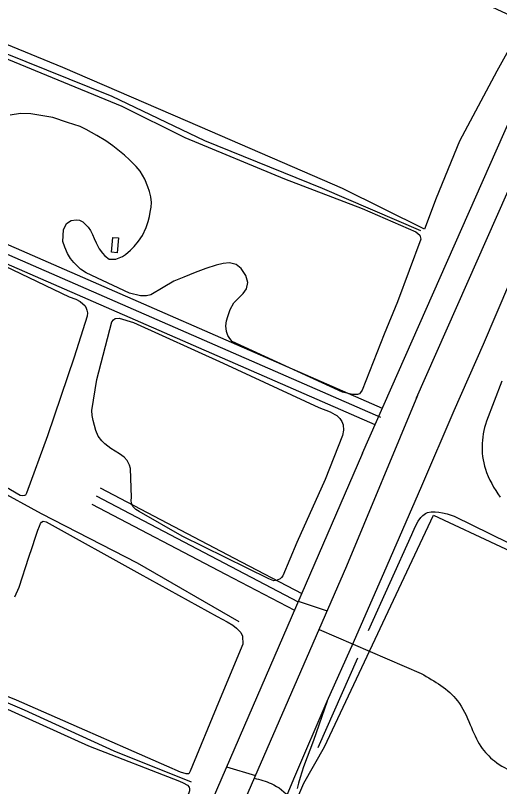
# Model space of a CAD drawing. Extents: x 3683613 to 3738215, y 469626 to 495384.
# Drawn here: x 3699768 to 3700569, y 479520 to 480796 of the extents above; entities that cross this region are included whole.
import ezdxf

# ---------------------------------------------------------------- set-up
doc = ezdxf.new("R2010")
doc.units = 0
for name, color, linetype in [('V-BLDG-OTLN', 7, 'Continuous'), ('V-RAIL-TRAK', 7, 'Continuous'), ('V-ROAD-CNTR', 7, 'Continuous'), ('V-SITE-OTLN', 7, 'Continuous'), ('V-SITE-VEGE', 7, 'Continuous'), ('V-TOPO-SHOR', 7, 'Continuous')]:
    doc.layers.add(name, color=color, linetype=linetype)

msp = doc.modelspace()

# ---------------------------------------------------------------- linework, layer by layer
at = {"layer": 'V-BLDG-OTLN'}
msp.add_lwpolyline([(3699927.1, 480403.7), (3699929.5, 480428.2), (3699938.7, 480427.3), (3699936.3, 480402.8)], close=True, dxfattribs=at)
at = {"layer": 'V-RAIL-TRAK'}
for points in [[(3700135.4, 479316.7), (3700157.7, 479369.4), (3700204, 479472.9), (3700230.4, 479536.1), (3700284.1, 479660.9), (3700327.7, 479758.1), (3700383.1, 479885.5), (3700440.6, 480017.3), (3700494.3, 480141.6), (3700542.7, 480251.8), (3700586.2, 480353.7), (3700640.8, 480477.8), (3700696.9, 480608.7), (3700760.7, 480756.6), (3700826.8, 480906.1)], [(3700284.1, 479660.9), (3700261.1, 479596), (3700244.9, 479552.4), (3700242, 479543.4), (3700239.3, 479534.5), (3700236.8, 479525.4), (3700234.5, 479516.3)]]:
    msp.add_lwpolyline(points, dxfattribs=at)
at = {"layer": 'V-ROAD-CNTR'}
for points in [[(3700432.1, 480162.7), (3700850.3, 481108.8), (3701106.1, 481649.7), (3701351.5, 482208.8), (3701432.6, 482394.8)], [(3700342.5, 480071.2), (3700717.7, 480919.9), (3700981.6, 481484.9), (3701207.7, 481990), (3701351.5, 482330.3)], [(3700375.3, 480145.4), (3699067.4, 480716.5)], [(3700373, 480130.1), (3699057.1, 480704.6)], [(3700363.2, 480118), (3699055.2, 480689.1)], [(3700573.2, 480190.4), (3700547.7, 480124), (3700546, 480118.9), (3700544.5, 480113.7), (3700543.2, 480108.5), (3700542.2, 480103.2), (3700541.4, 480097.9), (3700540.8, 480092.5), (3700540.4, 480087.2), (3700540.3, 480081.8), (3700540.4, 480076.4), (3700540.7, 480071), (3700541.3, 480065.7), (3700542.1, 480060.3), (3700543.1, 480055), (3700544.4, 480049.8), (3700545.9, 480044.6), (3700547.6, 480039.2), (3700550.4, 480032.8), (3700553.2, 480026.7), (3700556.3, 480020.8), (3700559.5, 480015), (3700562.9, 480009.3), (3700566.6, 480003.7), (3700570.4, 479998.2)], [(3698262.2, 475169.8), (3698773.2, 476337.7), (3699333, 477615.8), (3699804, 478707.9), (3700316.4, 479884.8), (3700434, 480167.4)], [(3700342.5, 480071.2), (3699729.5, 478658.1), (3699099.6, 477221.1), (3698725.5, 476355.7), (3698323.8, 475445.2), (3698202.8, 475164.1)], [(3699908.4, 480013.7), (3700129.9, 479897.7)], [(3699901.4, 480000.4), (3700235.8, 479825.3)], [(3699894.5, 479987.1), (3700115.9, 479871.1)], [(3700129.9, 479897.7), (3700241.8, 479839.1)], [(3700115.9, 479871.1), (3700229.8, 479811.5)], [(3700236.2, 479826.2), (3700284, 479810.4)], [(3700270.5, 479779.4), (3700439.6, 479706.7)], [(3700117.5, 479552.5), (3700165.4, 479537.9)]]:
    msp.add_lwpolyline(points, dxfattribs=at)
for points in [[(3700439.6, 479706.7), (3700499.5, 479661.7), (3700520.8, 479621.8), (3700538.3, 479585.9), (3700560.8, 479562), (3700595.5, 479545), (3700616.7, 479546.3), (3700646, 479570.1), (3700660.1, 479608.7), (3700678.1, 479656.4), (3700704.5, 479704.5), (3700740.9, 479755.2), (3700804.5, 479840.3), (3700846.3, 479913.4)], [(3700163.4, 479533.4), (3700191.4, 479524.6), (3700222.2, 479499.7), (3700232.5, 479473.1), (3700225.4, 479415.9)]]:
    msp.add_spline(points, degree=3, dxfattribs=at)
at = {"layer": 'V-SITE-OTLN'}
msp.add_lwpolyline([(3699629.1, 478082.2), (3700005.7, 478964.5), (3700245.5, 479525.4), (3700279.8, 479585.3), (3700459.9, 479968.4), (3700792.7, 479813.4), (3700802.4, 479808.8), (3701086.2, 479674.1), (3701043.1, 479360.2), (3701079.7, 479347.2), (3700987.5, 478751.8), (3700961.1, 478604.3), (3700846.8, 478255.7), (3700738.9, 477827.6), (3700674.9, 477562), (3700656.6, 477517.2), (3700623.7, 477450.6), (3700439.7, 477166)], dxfattribs=at)
at = {"layer": 'V-SITE-VEGE'}
for points in [[(3700518.4, 480827.9), (3700595.8, 480791.7), (3700605.9, 480786.1), (3700608.7, 480783.4), (3700609.2, 480781.5), (3700607.4, 480778.2), (3700603.1, 480771.7), (3700564.8, 480703.2), (3700503.2, 480587.7), (3700464.2, 480493.4), (3700445.1, 480442), (3700309.1, 480509), (3700073.7, 480611.1), (3699846.7, 480709.3), (3699636.3, 480795.5), (3699432.1, 480881.7)], [(3699533.5, 480817.3), (3699677.1, 480755), (3699819.5, 480696.5), (3699944.1, 480645.6), (3700048.4, 480593.4), (3700213.5, 480525.4), (3700341.9, 480476), (3700430.5, 480437.2)], [(3700430.5, 480437.2), (3700437.4, 480432.1), (3700438.9, 480425.4), (3700400.4, 480321.8), (3700378.5, 480267.9), (3700341.7, 480175.6), (3700339.3, 480171.5), (3700337.4, 480169.5), (3700334.1, 480168.4), (3700326, 480168.3), (3700309.1, 480171.9), (3700126.6, 480256.2), (3700122.8, 480260.8), (3700119.7, 480265.9), (3700117.5, 480272.4), (3700116.5, 480281.7), (3700117.2, 480290.4), (3700119.3, 480297.5), (3700123.5, 480309.2), (3700129.6, 480319.9), (3700137.7, 480328.2), (3700144.9, 480335.6), (3700150.5, 480343.3), (3700152.6, 480353.6), (3700149.1, 480365.3), (3700141.7, 480376.9), (3700133.1, 480383.3), (3700122.2, 480385.9), (3700111.9, 480385.2), (3700100, 480382.3), (3700083.2, 480376.7), (3700065.3, 480369.9), (3700047, 480362.6), (3700030.2, 480355.6), (3700012.6, 480345.6), (3699992.1, 480333.1), (3699984.8, 480331.3), (3699974.8, 480331.5), (3699957, 480335.9), (3699885.1, 480369.5), (3699875.9, 480375.9), (3699864.9, 480386.6), (3699859.1, 480393.6), (3699854.1, 480401.7), (3699849.6, 480412), (3699846.5, 480421.7), (3699847.8, 480441), (3699852.3, 480451.4), (3699860.1, 480456.4), (3699868.6, 480457.3), (3699874, 480456.6), (3699879.5, 480453.9), (3699888.3, 480445.4), (3699892.4, 480439.7), (3699895.8, 480433.2), (3699898.3, 480426.4), (3699901.7, 480419.2), (3699906.4, 480409.2), (3699912, 480401.9), (3699916.1, 480397.6), (3699923.2, 480392.5), (3699934.4, 480392.1), (3699945.5, 480396.9), (3699950.3, 480400.2), (3699958.7, 480407.1), (3699964.6, 480413.2), (3699971.5, 480422), (3699978.5, 480431.6), (3699984.5, 480444.7), (3699987.7, 480454.8), (3699989.7, 480462.7), (3699991.3, 480469.8), (3699992.8, 480478.3), (3699993.3, 480486.1), (3699992, 480495.4), (3699990, 480504.3), (3699987.2, 480511.9), (3699982.1, 480524.6), (3699974.4, 480537.8), (3699968, 480545.4), (3699957, 480556.6), (3699948.7, 480564.1), (3699929.5, 480579.9), (3699917.4, 480588.2), (3699902.9, 480597), (3699885.1, 480606.5), (3699875, 480611.8), (3699854.2, 480618.6), (3699830.2, 480626.5), (3699793.7, 480632.8), (3699776.3, 480633.4), (3699759.2, 480630.4)], [(3699696.4, 480406.7), (3699857, 480330), (3699867.9, 480325.8), (3699875.3, 480322), (3699883.3, 480314.8), (3699885.2, 480311.3), (3699886.3, 480307.8), (3699887.2, 480303.2), (3699886.7, 480297.7), (3699865.3, 480230.3), (3699821.1, 480099.8), (3699786.2, 480005), (3699784.6, 480001.7), (3699782.9, 480001.1), (3699780.2, 480000.8), (3699776.1, 480001), (3699636.7, 480082.4)], [(3699766.9, 479833.7), (3699774, 479849.8), (3699790, 479899), (3699795.5, 479915.1), (3699801, 479932.3), (3699805.2, 479944), (3699807.8, 479950.6), (3699809.6, 479954.7), (3699811, 479956.9), (3699813.7, 479958.6), (3699818.9, 479957.5), (3699974.1, 479871.5), (3700101.7, 479801.1), (3700118.7, 479792.3), (3700128, 479786.7), (3700134.1, 479781.9), (3700141, 479774.7), (3700144, 479768.2), (3700144.5, 479755.4), (3700104.1, 479658.9), (3700057, 479545.2), (3700055.1, 479540.8), (3700050.8, 479540.5), (3700041.5, 479543.6), (3699770, 479662.7), (3699724, 479680.6)], [(3699714.2, 479666.1), (3699888.7, 479586.8), (3700039.5, 479528.4), (3700045.5, 479526), (3700052.9, 479521.8), (3700055.4, 479518.5), (3700056.2, 479516.1), (3700056.3, 479512.8), (3700055.2, 479509), (3700015.3, 479406), (3699960.2, 479272.1), (3699885.4, 479107.7), (3699876.7, 479086.6), (3699873.5, 479082.2), (3699871.6, 479081.4), (3699868.9, 479081.1), (3699865.1, 479081.1), (3699861, 479081.8), (3699729.7, 479138.6)]]:
    msp.add_lwpolyline(points, dxfattribs=at)
msp.add_lwpolyline([(3700187.6, 479863.5), (3700043.9, 479933.7), (3699972.8, 479974.5), (3699967.5, 479978.2), (3699962.5, 479983), (3699960.3, 479988.7), (3699959.7, 479993.1), (3699959.9, 479998.1), (3699958.3, 480045.7), (3699957, 480051.6), (3699953.2, 480059), (3699948.1, 480064.6), (3699940.4, 480070.4), (3699926.2, 480079.1), (3699915.8, 480086.9), (3699911, 480091.5), (3699905, 480099.3), (3699901.2, 480108.7), (3699896.7, 480125.1), (3699894.9, 480133.5), (3699894.6, 480141.9), (3699903, 480192.9), (3699927.5, 480288.5), (3699930.1, 480291.8), (3699933.3, 480294), (3699939.5, 480294.6), (3699963.3, 480287.5), (3700111.8, 480220), (3700270, 480147), (3700288.9, 480139.6), (3700296.8, 480135.3), (3700300.1, 480133.4), (3700304.8, 480128.7), (3700308.1, 480123.6), (3700310.2, 480118.2), (3700311, 480109.3), (3700309.4, 480100.2), (3700280.7, 480027.7), (3700233.9, 479923.6), (3700210.7, 479868.5), (3700208.5, 479865.5), (3700206.1, 479863.5), (3700201.4, 479861), (3700195.5, 479860.2), (3700190, 479862.1)], close=True, dxfattribs=at)
at = {"layer": 'V-TOPO-SHOR'}
msp.add_line((3700269.2, 479584.2), (3700334.9, 479732.7), dxfattribs=at)
for points in [[(3700439.2, 480438.9), (3700276.5, 480509.1), (3700081.6, 480588.1), (3699928.4, 480661.5), (3699748.8, 480733.6), (3699538.2, 480827.6), (3699381.1, 480890), (3699222.2, 480965)], [(3700138.4, 479792), (3699970.1, 479889.2), (3699811.4, 479970.8), (3699735.9, 480011.8), (3699661.2, 480056.8), (3699565.2, 480113), (3699459.1, 480166.4), (3699400.4, 480198)], [(3700352.2, 479777.7), (3700424.1, 479936.7), (3700429.4, 479949.4), (3700434.8, 479958.8), (3700438.9, 479964.7), (3700442.4, 479968.3), (3700446.7, 479971.4), (3700450, 479972.8), (3700456.1, 479974), (3700462.7, 479974.3), (3700469, 479973.6), (3700474.8, 479972.6), (3700482.8, 479970.7), (3700494.1, 479966.8), (3700643.5, 479893.7), (3700793.7, 479825)], [(3700059.3, 479527.1), (3699931.7, 479578.3), (3699782.9, 479646), (3699683.2, 479688.3), (3699574.5, 479733.8), (3699443.8, 479792.5), (3699297.5, 479859.5)]]:
    msp.add_lwpolyline(points, dxfattribs=at)

doc.saveas('drawing.dxf')
